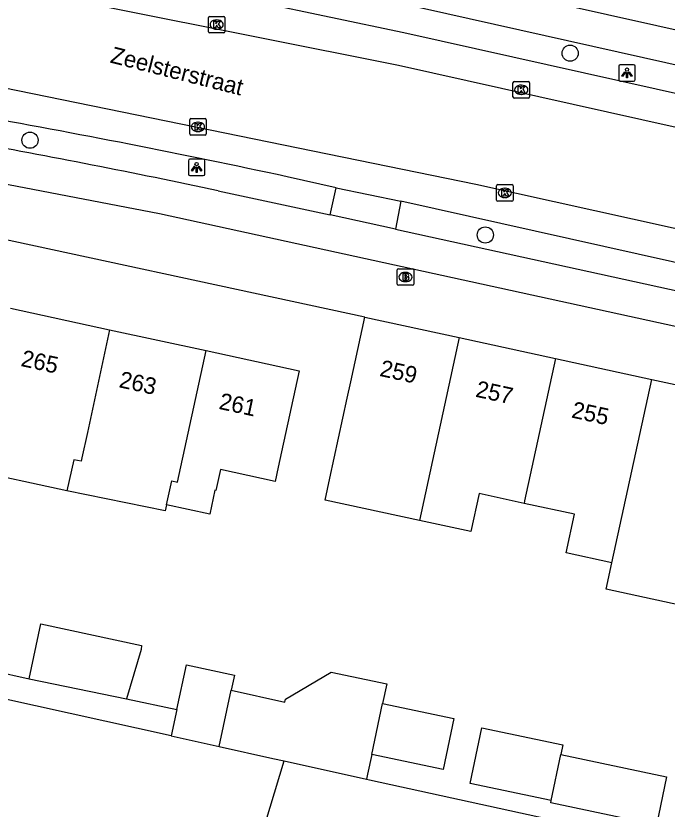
# Model space of a CAD drawing. Extents: x 158087 to 159494, y 382905 to 383981.
# Drawn here: x 158178.38 to 158217.69, y 383168.66 to 383216.54 of the extents above; entities that cross this region are included whole.
import ezdxf

# ---------------------------------------------------------------- set-up
doc = ezdxf.new("R2010")
doc.units = 0
for name, color, linetype in [('IMGEO_Boom', 7, 'Continuous'), ('IMGEO_Brandkraan', 7, 'Continuous'), ('IMGEO_Fietspad_gesloten', 7, 'Continuous'), ('IMGEO_Kolk', 7, 'Continuous'), ('IMGEO_Lichtpunt', 7, 'Continuous'), ('IMGEO_Openbare_ruimte_label', 7, 'Continuous'), ('IMGEO_Pand', 7, 'Continuous'), ('IMGEO_Pand_nummerreeks', 7, 'Continuous'), ('IMGEO_Parkeervlak_open', 7, 'Continuous'), ('IMGEO_Rijbaan_lokaal_gesloten', 7, 'Continuous'), ('IMGEO_Voetpad_open', 7, 'Continuous')]:
    doc.layers.add(name, color=color, linetype=linetype)

msp = doc.modelspace()

# ---------------------------------------------------------------- linework, layer by layer
at = {"layer": 'IMGEO_Boom'}
for centre in [(158211.836, 383214.287), (158179.238, 383209.036), (158206.715, 383203.315)]:
    msp.add_circle(centre, 0.489, dxfattribs=at)
at = {"layer": 'IMGEO_Brandkraan'}
for p, q in [((158201.395, 383200.353), (158201.395, 383201.205)), ((158201.47, 383201.279), (158202.322, 383201.279)), ((158201.883, 383201.059), (158201.908, 383201.059)), ((158202.396, 383201.205), (158202.396, 383200.353)), ((158201.906, 383200.499), (158201.881, 383200.499)), ((158202.322, 383200.279), (158201.47, 383200.279))]:
    msp.add_line(p, q, dxfattribs=at)
for points in [[(158201.395, 383200.353), (158201.395, 383201.205)], [(158201.47, 383201.279), (158202.322, 383201.279)], [(158201.743, 383200.979), (158201.743, 383200.579), (158201.956, 383200.579)], [(158201.974, 383200.979), (158201.743, 383200.979)], [(158201.922, 383200.898), (158201.868, 383200.898), (158201.868, 383200.822)], [(158202.396, 383201.205), (158202.396, 383200.353)], [(158201.868, 383200.822), (158201.921, 383200.822)], [(158201.93, 383200.746), (158201.868, 383200.746), (158201.868, 383200.665)], [(158201.868, 383200.665), (158201.93, 383200.665)], [(158202.322, 383200.279), (158201.47, 383200.279)]]:
    msp.add_lwpolyline(points, dxfattribs=at)
for centre, radius, start, end in [((158201.472, 383201.203), 0.0765, 91.552, 178.448), ((158201.472, 383201.203), 0.0765, 91.552, 178.448), ((158201.923, 383200.86), 0.0379, 267.8285, 90.9355), ((158201.978, 383200.834), 0.145, 59.4692, 91.5367), ((158202.003, 383200.881), 0.0922, 285.5137, 58.1501), ((158202.32, 383201.203), 0.0765, 1.552, 88.448), ((158202.32, 383201.203), 0.0765, 1.552, 88.448), ((158201.931, 383200.705), 0.0404, 269.8759, 90.5077), ((158201.962, 383200.83), 0.251, 268.6676, 293.5347), ((158202.008, 383200.689), 0.105, 301.3115, 78.989), ((158201.472, 383200.355), 0.0765, 181.552, 268.448), ((158201.472, 383200.355), 0.0765, 181.552, 268.448), ((158202.32, 383200.355), 0.0765, 271.552, 358.448), ((158202.32, 383200.355), 0.0765, 271.552, 358.448)]:
    msp.add_arc(centre, radius, start, end, dxfattribs=at)
for centre, major_axis, ratio, start_param, end_param in [((158201.882, 383200.779), (-0.387, 0.002), 0.722429, 4.712389, 7.853982), ((158201.907, 383200.779), (-0.39, 0.002), 0.717154, 1.570796, 4.712389)]:
    msp.add_ellipse(centre, major_axis=major_axis, ratio=ratio, start_param=start_param, end_param=end_param, dxfattribs=at)
at = {"layer": 'IMGEO_Fietspad_gesloten'}
for points in [[(158184.729, 383222.86), (158195.608, 383220.653), (158207.946, 383218.002), (158241.603, 383210.483), (158310.224, 383195.595)], [(158321.216, 383191.287), (158309.726, 383193.572), (158241.35, 383208.396), (158202.859, 383217.005), (158187.053, 383220.294)], [(158306.699, 383178.457), (158187.059, 383204.599), (158174.364, 383207.03)], [(158190.588, 383205.987), (158197.351, 383204.538)], [(158201.292, 383203.669), (158197.351, 383204.538)], [(158201.292, 383203.669), (158307.14, 383180.487)]]:
    msp.add_lwpolyline(points, dxfattribs=at)
msp.add_arc((158077.347, 382670.019), 547.8, 78.06985, 79.69385, dxfattribs=at)
at = {"layer": 'IMGEO_Kolk'}
for p, q in [((158190.001, 383215.585), (158190.001, 383216.437)), ((158190.076, 383216.511), (158190.928, 383216.511)), ((158190.489, 383216.291), (158190.514, 383216.291)), ((158191.002, 383216.437), (158191.002, 383215.585)), ((158190.512, 383215.731), (158190.487, 383215.731)), ((158190.928, 383215.511), (158190.076, 383215.511)), ((158208.386, 383211.652), (158208.386, 383212.504)), ((158208.461, 383212.578), (158209.313, 383212.578)), ((158209.387, 383212.504), (158209.387, 383211.652)), ((158208.874, 383212.358), (158208.899, 383212.358)), ((158209.313, 383211.578), (158208.461, 383211.578)), ((158208.897, 383211.798), (158208.872, 383211.798)), ((158188.874, 383209.413), (158188.874, 383210.265)), ((158188.949, 383210.339), (158189.801, 383210.339)), ((158189.362, 383210.119), (158189.387, 383210.119)), ((158189.875, 383210.265), (158189.875, 383209.413)), ((158189.385, 383209.559), (158189.36, 383209.559)), ((158189.801, 383209.339), (158188.949, 383209.339)), ((158207.395, 383205.427), (158207.395, 383206.279)), ((158207.47, 383206.353), (158208.322, 383206.353)), ((158208.396, 383206.279), (158208.396, 383205.427)), ((158207.883, 383206.133), (158207.908, 383206.133)), ((158208.322, 383205.353), (158207.47, 383205.353)), ((158207.906, 383205.573), (158207.881, 383205.573))]:
    msp.add_line(p, q, dxfattribs=at)
for points in [[(158190.001, 383215.585), (158190.001, 383216.437)], [(158190.076, 383216.511), (158190.928, 383216.511)], [(158190.322, 383216.211), (158190.445, 383216.211), (158190.445, 383216.06), (158190.575, 383216.211), (158190.739, 383216.211), (158190.593, 383216.06), (158190.746, 383215.811), (158190.594, 383215.811), (158190.509, 383215.975), (158190.445, 383215.908), (158190.445, 383215.811), (158190.322, 383215.811), (158190.322, 383216.211)], [(158191.002, 383216.437), (158191.002, 383215.585)], [(158190.928, 383215.511), (158190.076, 383215.511)], [(158208.386, 383211.652), (158208.386, 383212.504)], [(158208.461, 383212.578), (158209.313, 383212.578)], [(158209.387, 383212.504), (158209.387, 383211.652)], [(158208.707, 383212.278), (158208.83, 383212.278), (158208.83, 383212.127), (158208.96, 383212.278), (158209.124, 383212.278), (158208.978, 383212.127), (158209.131, 383211.878), (158208.979, 383211.878), (158208.894, 383212.042), (158208.83, 383211.975), (158208.83, 383211.878), (158208.707, 383211.878), (158208.707, 383212.278)], [(158209.313, 383211.578), (158208.461, 383211.578)], [(158188.874, 383209.413), (158188.874, 383210.265)], [(158188.949, 383210.339), (158189.801, 383210.339)], [(158189.195, 383210.039), (158189.318, 383210.039), (158189.318, 383209.888), (158189.448, 383210.039), (158189.612, 383210.039), (158189.466, 383209.888), (158189.619, 383209.639), (158189.467, 383209.639), (158189.382, 383209.803), (158189.318, 383209.736), (158189.318, 383209.639), (158189.195, 383209.639), (158189.195, 383210.039)], [(158189.875, 383210.265), (158189.875, 383209.413)], [(158189.801, 383209.339), (158188.949, 383209.339)], [(158207.395, 383205.427), (158207.395, 383206.279)], [(158207.47, 383206.353), (158208.322, 383206.353)], [(158208.396, 383206.279), (158208.396, 383205.427)], [(158207.716, 383206.053), (158207.839, 383206.053), (158207.839, 383205.902), (158207.969, 383206.053), (158208.133, 383206.053), (158207.987, 383205.902), (158208.14, 383205.653), (158207.988, 383205.653), (158207.903, 383205.817), (158207.839, 383205.75), (158207.839, 383205.653), (158207.716, 383205.653), (158207.716, 383206.053)], [(158208.322, 383205.353), (158207.47, 383205.353)]]:
    msp.add_lwpolyline(points, dxfattribs=at)
for centre, start, end in [((158190.078, 383216.435), 91.552, 178.448), ((158190.078, 383216.435), 91.552, 178.448), ((158190.926, 383216.435), 1.552, 88.448), ((158190.926, 383216.435), 1.552, 88.448), ((158190.078, 383215.587), 181.552, 268.448), ((158190.078, 383215.587), 181.552, 268.448), ((158190.926, 383215.587), 271.552, 358.448), ((158190.926, 383215.587), 271.552, 358.448), ((158208.463, 383212.502), 91.552, 178.448), ((158208.463, 383212.502), 91.552, 178.448), ((158209.311, 383212.502), 1.552, 88.448), ((158209.311, 383212.502), 1.552, 88.448), ((158208.463, 383211.654), 181.552, 268.448), ((158208.463, 383211.654), 181.552, 268.448), ((158209.311, 383211.654), 271.552, 358.448), ((158209.311, 383211.654), 271.552, 358.448), ((158188.951, 383210.263), 91.552, 178.448), ((158188.951, 383210.263), 91.552, 178.448), ((158189.799, 383210.263), 1.552, 88.448), ((158189.799, 383210.263), 1.552, 88.448), ((158188.951, 383209.415), 181.552, 268.448), ((158188.951, 383209.415), 181.552, 268.448), ((158189.799, 383209.415), 271.552, 358.448), ((158189.799, 383209.415), 271.552, 358.448), ((158207.472, 383206.277), 91.552, 178.448), ((158207.472, 383206.277), 91.552, 178.448), ((158208.32, 383206.277), 1.552, 88.448), ((158208.32, 383206.277), 1.552, 88.448), ((158207.472, 383205.429), 181.552, 268.448), ((158207.472, 383205.429), 181.552, 268.448), ((158208.32, 383205.429), 271.552, 358.448), ((158208.32, 383205.429), 271.552, 358.448)]:
    msp.add_arc(centre, 0.0765, start, end, dxfattribs=at)
for centre, major_axis, ratio, start_param, end_param in [((158190.488, 383216.011), (-0.387, 0.002), 0.722429, 4.712389, 7.853982), ((158190.513, 383216.011), (-0.39, 0.002), 0.717154, 1.570796, 4.712389), ((158208.873, 383212.078), (-0.387, 0.002), 0.722429, 4.712389, 7.853982), ((158208.898, 383212.078), (-0.39, 0.002), 0.717154, 1.570796, 4.712389), ((158189.361, 383209.839), (-0.387, 0.002), 0.722429, 4.712389, 7.853982), ((158189.386, 383209.839), (-0.39, 0.002), 0.717154, 1.570796, 4.712389), ((158207.882, 383205.853), (-0.387, 0.002), 0.722429, 4.712389, 7.853982), ((158207.907, 383205.853), (-0.39, 0.002), 0.717154, 1.570796, 4.712389)]:
    msp.add_ellipse(centre, major_axis=major_axis, ratio=ratio, start_param=start_param, end_param=end_param, dxfattribs=at)
at = {"layer": 'IMGEO_Lichtpunt'}
for p, q in [((158214.768, 383213.498), (158214.768, 383212.691)), ((158214.768, 383213.498), (158214.768, 383212.691)), ((158215.67, 383213.593), (158214.862, 383213.593)), ((158215.67, 383213.593), (158214.862, 383213.593)), ((158215.764, 383212.691), (158215.764, 383213.498)), ((158215.764, 383212.691), (158215.764, 383213.498)), ((158214.862, 383212.597), (158215.67, 383212.597)), ((158214.862, 383212.597), (158215.67, 383212.597)), ((158188.793, 383207.8), (158188.793, 383206.993)), ((158188.793, 383207.8), (158188.793, 383206.993)), ((158189.695, 383207.895), (158188.887, 383207.895)), ((158189.695, 383207.895), (158188.887, 383207.895)), ((158189.789, 383206.993), (158189.789, 383207.8)), ((158189.789, 383206.993), (158189.789, 383207.8)), ((158188.887, 383206.899), (158189.695, 383206.899)), ((158188.887, 383206.899), (158189.695, 383206.899))]:
    msp.add_line(p, q, dxfattribs=at)
for points in [[(158215.142, 383213.162), (158215.181, 383213.134), (158214.993, 383212.872), (158214.955, 383212.899), (158215.142, 383213.162)], [(158215.244, 383213.114), (158215.291, 383213.114), (158215.291, 383212.792), (158215.244, 383212.792), (158215.244, 383213.114)], [(158215.354, 383213.134), (158215.392, 383213.161), (158215.579, 383212.899), (158215.54, 383212.871), (158215.354, 383213.134)], [(158189.167, 383207.464), (158189.206, 383207.436), (158189.018, 383207.174), (158188.98, 383207.201), (158189.167, 383207.464)], [(158189.269, 383207.416), (158189.316, 383207.416), (158189.316, 383207.094), (158189.269, 383207.094), (158189.269, 383207.416)], [(158189.379, 383207.436), (158189.417, 383207.463), (158189.604, 383207.201), (158189.565, 383207.173), (158189.379, 383207.436)]]:
    msp.add_lwpolyline(points, dxfattribs=at)
for centre in [(158215.267, 383213.296), (158189.292, 383207.598)]:
    msp.add_circle(centre, 0.0994, dxfattribs=at)
for centre, start, end in [((158214.862, 383213.498), 90, 180), ((158214.862, 383213.498), 90, 180), ((158215.67, 383213.498), 0, 90), ((158215.67, 383213.498), 0, 90), ((158214.862, 383212.691), 180, 270), ((158214.862, 383212.691), 180, 270), ((158215.67, 383212.691), 270, 0), ((158215.67, 383212.691), 270, 360), ((158188.887, 383207.8), 90, 180), ((158188.887, 383207.8), 90, 180), ((158189.695, 383207.8), 0, 90), ((158189.695, 383207.8), 0, 90), ((158188.887, 383206.993), 180, 270), ((158188.887, 383206.993), 180, 270), ((158189.695, 383206.993), 270, 0), ((158189.695, 383206.993), 270, 360)]:
    msp.add_arc(centre, 0.0946, start, end, dxfattribs=at)
at = {"layer": 'IMGEO_Pand'}
for points in [[(158178.062, 383198.895), (158184.041, 383197.6)], [(158202.746, 383186.085), (158197.047, 383187.321), (158197.331, 383188.631), (158198.381, 383193.471), (158198.593, 383194.449), (158199.44, 383198.357)], [(158199.44, 383198.357), (158205.144, 383197.12)], [(158184.041, 383197.6), (158182.7, 383191.403), (158182.366, 383189.861), (158182.322, 383189.659), (158181.888, 383189.753), (158181.465, 383187.873)], [(158184.041, 383197.6), (158189.864, 383196.339)], [(158205.144, 383197.12), (158202.746, 383186.085)], [(158205.144, 383197.12), (158210.958, 383195.86)], [(158189.864, 383196.339), (158195.479, 383195.123), (158194.421, 383190.237), (158194.219, 383189.304), (158194.033, 383188.443), (158190.733, 383189.157), (158190.461, 383187.9), (158190.397, 383187.914), (158190.082, 383186.467), (158187.473, 383187.034)], [(158187.473, 383187.034), (158187.788, 383188.48), (158188.146, 383188.402), (158189.864, 383196.339)], [(158210.958, 383195.86), (158209.09, 383187.275), (158209.055, 383187.115)], [(158210.958, 383195.86), (158216.769, 383194.601)], [(158214.361, 383183.524), (158216.769, 383194.601)], [(158216.769, 383194.601), (158222.593, 383193.338)], [(158222.593, 383193.338), (158221.534, 383188.452), (158220.7, 383184.605), (158219.846, 383180.666), (158214.014, 383181.93), (158214.361, 383183.524)], [(158181.465, 383187.873), (158175.506, 383189.165)], [(158187.473, 383187.034), (158187.394, 383186.667), (158181.465, 383187.873)], [(158209.055, 383187.115), (158206.339, 383187.704), (158205.843, 383185.414), (158202.746, 383186.085)], [(158214.361, 383183.524), (158211.587, 383184.125), (158212.092, 383186.457), (158209.055, 383187.115)], [(158179.176, 383176.535), (158179.898, 383179.853), (158185.972, 383178.547), (158185.937, 383178.294), (158185.067, 383175.312)], [(158188.104, 383174.682), (158188.689, 383177.376), (158191.574, 383176.75), (158191.378, 383175.842)], [(158179.176, 383176.535), (158185.067, 383175.312)], [(158191.378, 383175.842), (158194.614, 383175.126), (158194.652, 383175.306), (158197.42, 383176.936), (158200.766, 383176.23), (158200.517, 383175.049)], [(158190.659, 383172.438), (158191.378, 383175.842)], [(158200.517, 383175.049), (158204.822, 383174.14), (158204.17, 383171.054), (158199.866, 383171.963)], [(158199.866, 383171.963), (158200.517, 383175.049)], [(158188.104, 383174.682), (158187.756, 383173.081)], [(158210.698, 383169.188), (158205.806, 383170.22), (158206.513, 383173.57), (158211.405, 383172.538), (158211.284, 383171.962)], [(158187.756, 383173.081), (158190.659, 383172.438)], [(158190.659, 383172.438), (158193.893, 383171.722), (158194.569, 383171.571)], [(158199.866, 383171.963), (158199.613, 383170.769), (158199.552, 383170.479)], [(158211.284, 383171.962), (158217.658, 383170.617), (158217.041, 383167.696), (158210.667, 383169.041), (158210.698, 383169.188)], [(158210.698, 383169.188), (158211.284, 383171.962)], [(158187.878, 383149.286), (158192.632, 383165.119), (158194.569, 383171.571)], [(158194.569, 383171.571), (158199.552, 383170.479)], [(158199.552, 383170.479), (158199.731, 383170.44), (158204.052, 383169.493), (158211.693, 383167.819)]]:
    msp.add_lwpolyline(points, dxfattribs=at)
at = {"layer": 'IMGEO_Parkeervlak_open'}
for points in [[(158186.095, 383218.765), (158192.996, 383217.388), (158201.806, 383215.545), (158240.906, 383206.806), (158256.997, 383203.295)], [(158197.724, 383206.166), (158194.754, 383206.832)], [(158254.9, 383193.55), (158236.292, 383197.608), (158201.626, 383205.353)]]:
    msp.add_lwpolyline(points, dxfattribs=at)
msp.add_arc((158077.399, 382660.202), 559.085, 77.8832, 79.87699, dxfattribs=at)
at = {"layer": 'IMGEO_Rijbaan_lokaal_gesloten'}
for points in [[(158259.571, 383200.688), (158241.385, 383204.641), (158201.478, 383213.544), (158175.54, 383218.731)], [(158174.939, 383212.762), (158206.139, 383206.386), (158258.327, 383194.843)]]:
    msp.add_lwpolyline(points, dxfattribs=at)
at = {"layer": 'IMGEO_Voetpad_open'}
for points in [[(158197.351, 383204.538), (158197.724, 383206.166)], [(158197.724, 383206.166), (158201.626, 383205.353)], [(158201.626, 383205.353), (158201.292, 383203.669)], [(158199.44, 383198.357), (158173.847, 383203.865)], [(158187.756, 383173.081), (158165.444, 383178.023)], [(158177.02, 383177.009), (158179.176, 383176.535)], [(158185.067, 383175.312), (158188.104, 383174.682)]]:
    msp.add_lwpolyline(points, dxfattribs=at)

# ---------------------------------------------------------------- texts
at = {"layer": 'IMGEO_Openbare_ruimte_label'}
msp.add_text('Zeelsterstraat', height=1, rotation=345.8108, dxfattribs=at).set_placement((158184.026, 383213.731))
at = {"layer": 'IMGEO_Pand_nummerreeks'}
for s, rotation, p in [('265', 347.7788, (158178.638, 383195.415)), ('259', 347.7689, (158200.292, 383194.816)), ('263', 347.7788, (158184.558, 383194.133)), ('257', 347.7689, (158206.08, 383193.562)), ('261', 347.7788, (158190.587, 383192.827)), ('255', 347.7689, (158211.868, 383192.307))]:
    msp.add_text(s, height=1, rotation=rotation, dxfattribs=at).set_placement(p)

doc.saveas('drawing.dxf')
